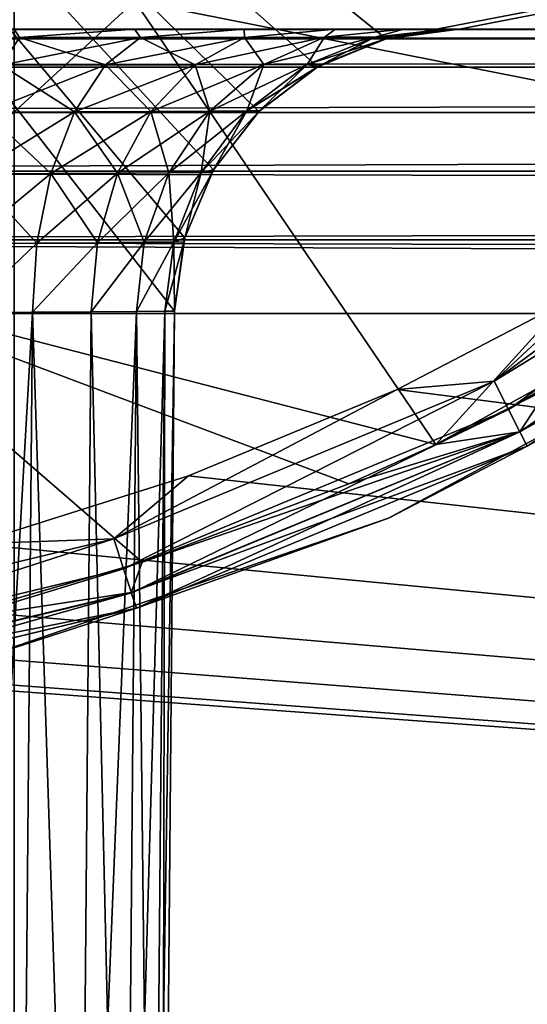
# Model space of a CAD drawing. Header units: metres. Extents: x -206 to 75, y -104 to 104.
# Tile 275 of 656: x -165.75 to -164.858, y 43.766 to 45.498. Entities that reach past the tile are written whole.
import ezdxf

# ---------------------------------------------------------------- set-up
doc = ezdxf.new("R2010")
doc.units = ezdxf.units.M
doc.layers.add('solid_01_1-CONSUMER_THERM_B_125288', color=7, linetype='CONTINUOUS')

msp = doc.modelspace()

# ---------------------------------------------------------------- linework, layer by layer
at = {"layer": 'solid_01_1-CONSUMER_THERM_B_125288'}
for points in [[(-76.404617, 63.580017, 75.400002), (-185.604614, 63.572178, 75.400002), (-92.716316, 42.429672, 75.400002)], [(-185.604614, 63.572178, 75.400002), (-93.500069, 42.491352, 75.400002), (-92.716316, 42.429672, 75.400002)], [(-185.604614, 63.572178, 75.400002), (-168.500076, 42.491318, 75.400002), (-93.500069, 42.491352, 75.400002)], [(-165.762909, 63.471123), (-165.744736, -63.528877), (-166.295959, -63.580036)], [(-161.762909, 63.471695), (-165.744736, -63.528877), (-165.762909, 63.471123)], [(-161.762909, 63.471695), (-161.744736, -63.528305), (-165.744736, -63.528877)], [(-167.103424, 47.073505, 63.5), (-165.500076, 42.481216, 63.5), (-168.500076, 42.481216, 63.5)], [(-167.103424, 47.073505, 63.5), (-156.753433, 47.074249, 63.5), (-165.106583, 45.464462, 63.5)], [(-167.103424, 47.073505, 63.5), (-165.47821, 44.98558, 63.5), (-165.500076, 42.481216, 63.5)], [(-167.103424, 47.073505, 63.5), (-165.106583, 45.464462, 63.5), (-165.226608, 45.415161, 63.5)], [(-167.103424, 47.073505, 63.5), (-165.226608, 45.415161, 63.5), (-165.330109, 45.336449, 63.5)], [(-167.103424, 47.073505, 63.5), (-165.330109, 45.336449, 63.5), (-165.409821, 45.233662, 63.5)], [(-167.103424, 47.073505, 63.5), (-165.409821, 45.233662, 63.5), (-165.460236, 45.114159, 63.5)], [(-167.103424, 47.073505, 63.5), (-165.460236, 45.114159, 63.5), (-165.47821, 44.98558, 63.5)], [(-156.753433, 47.074249, 63.5), (-164.978226, 45.481216, 63.5), (-165.106583, 45.464462, 63.5)], [(-156.753433, 47.074249, 63.5), (-157.021912, 45.48122, 63.5), (-164.978226, 45.481216, 63.5)], [(-164.499237, 45.323174, 17.42506), (-165.082169, 46.114197, 17.982168), (-165.548157, 45.530319, 17.835474)], [(-164.058914, 45.96524, 17.563679), (-165.082169, 46.114197, 17.982168), (-164.499237, 45.323174, 17.42506)], [(-166.094467, 45.028778, 17.6635), (-165.548157, 45.530319, 17.835474), (-166.419495, 46.046432, 18.185575)], [(-166.094467, 45.028778, 17.6635), (-165.018982, 44.750717, 17.260666), (-165.548157, 45.530319, 17.835474)], [(-164.499237, 45.323174, 17.42506), (-165.548157, 45.530319, 17.835474), (-165.018982, 44.750717, 17.260666)], [(-168.500076, 45.481216, 46.5), (-139.069153, 45.481228, 46.97401), (-138.557831, 45.481232, 46.681797)], [(-168.500076, 45.481216, 46.5), (-138.557831, 45.481232, 46.681797), (-138.2155, 45.481232, 46.5)], [(-168.500076, 45.481216, 46.5), (-138.2155, 45.481232, 46.5), (-138.2155, 45.476959, 46.434788)], [(-168.500076, 45.481216, 46.5), (-147.956772, 45.481224, 47.5), (-139.891785, 45.481228, 47.5)], [(-168.500076, 45.481216, 46.5), (-139.891785, 45.481228, 47.5), (-139.069153, 45.481228, 46.97401)], [(-168.500076, 45.481216, 46.5), (-156.021759, 45.48122, 47.5), (-147.956772, 45.481224, 47.5)], [(-168.500076, 45.481216, 46.5), (-156.239792, 45.48122, 47.524055), (-156.021759, 45.48122, 47.5)], [(-168.500076, 45.481216, 46.5), (-157.021912, 45.48122, 48.499939), (-156.997864, 45.48122, 48.282089)], [(-165.548553, 45.481216, 47.597069), (-157.021912, 45.48122, 48.499939), (-168.500076, 45.481216, 46.5)], [(-168.500076, 45.481216, 46.5), (-156.997864, 45.48122, 48.282089), (-156.924942, 45.48122, 48.070541)], [(-168.500076, 45.481216, 46.5), (-156.924942, 45.48122, 48.070541), (-156.805038, 45.48122, 47.878185)], [(-168.500076, 45.481216, 46.5), (-156.805038, 45.48122, 47.878185), (-156.644089, 45.48122, 47.717205)], [(-168.500076, 45.481216, 46.5), (-156.644089, 45.48122, 47.717205), (-156.451614, 45.48122, 47.597073)], [(-168.500076, 45.481216, 46.5), (-156.451614, 45.48122, 47.597073), (-156.239792, 45.48122, 47.524055)], [(-168.500076, 45.464314, 46.371098), (-168.500076, 45.481216, 46.5), (-138.2155, 45.476959, 46.434788)], [(-165.548553, 45.481216, 47.597069), (-168.500076, 45.481216, 46.5), (-165.760361, 45.481216, 47.524052)], [(-168.500076, 45.464314, 46.371098), (-138.2155, 45.476959, 46.434788), (-138.2155, 45.464199, 46.370613)], [(-165.548553, 45.481216, 47.597069), (-165.760361, 45.481216, 47.524052), (-165.750809, 45.466362, 47.650917)], [(-165.760361, 45.481216, 55.475945), (-165.548538, 45.481216, 55.402927), (-165.750793, 45.466366, 55.349087)], [(-165.548553, 45.481216, 56.597069), (-165.548538, 45.481216, 55.402927), (-165.760361, 45.481216, 55.475945)], [(-165.548553, 45.481216, 56.597069), (-165.760361, 45.481216, 55.475945), (-165.760361, 45.481216, 56.524052)], [(-165.548553, 45.481216, 56.597069), (-165.760361, 45.481216, 56.524052), (-165.750809, 45.466362, 56.650917)], [(-165.548553, 45.481216, 47.597069), (-165.750809, 45.466362, 47.650917), (-165.538239, 45.466625, 47.737808)], [(-165.548553, 45.481216, 56.597069), (-165.750809, 45.466362, 56.650917), (-165.538239, 45.466625, 56.737808)], [(-165.548538, 45.481216, 55.402927), (-165.538239, 45.466625, 55.262199), (-165.750793, 45.466366, 55.349087)], [(-165.548553, 45.481216, 47.597069), (-157.021912, 45.48122, 51.499996), (-157.021912, 45.48122, 48.499939)], [(-165.356079, 45.481216, 47.717178), (-157.021912, 45.48122, 51.499996), (-165.548553, 45.481216, 47.597069)], [(-165.356079, 45.481216, 47.717178), (-165.548553, 45.481216, 47.597069), (-165.538239, 45.466625, 47.737808)], [(-165.356079, 45.481216, 56.717178), (-165.548538, 45.481216, 55.402927), (-165.548553, 45.481216, 56.597069)], [(-165.356079, 45.481216, 56.717178), (-165.548553, 45.481216, 56.597069), (-165.538239, 45.466625, 56.737808)], [(-165.548538, 45.481216, 55.402927), (-165.356049, 45.481216, 55.282795), (-165.538239, 45.466625, 55.262199)], [(-165.356079, 45.481216, 56.717178), (-165.356049, 45.481216, 55.282795), (-165.548538, 45.481216, 55.402927)], [(-165.356079, 45.481216, 47.717178), (-165.538239, 45.466625, 47.737808), (-165.355362, 45.466843, 47.877071)], [(-165.356049, 45.481216, 55.282795), (-165.355347, 45.466843, 55.122932), (-165.538239, 45.466625, 55.262199)], [(-165.356079, 45.481216, 56.717178), (-165.538239, 45.466625, 56.737808), (-165.355362, 45.466843, 56.877071)], [(-165.356079, 45.481216, 47.717178), (-157.021912, 45.48122, 54.500053), (-157.021912, 45.48122, 51.499996)], [(-165.195129, 45.481216, 47.878159), (-157.021912, 45.48122, 54.500053), (-165.356079, 45.481216, 47.717178)], [(-165.195129, 45.481216, 47.878159), (-165.356079, 45.481216, 47.717178), (-165.355362, 45.466843, 47.877071)], [(-165.195129, 45.481216, 56.878159), (-165.356049, 45.481216, 55.282795), (-165.356079, 45.481216, 56.717178)], [(-165.195129, 45.481216, 56.878159), (-165.356079, 45.481216, 56.717178), (-165.355362, 45.466843, 56.877071)], [(-165.356049, 45.481216, 55.282795), (-165.195099, 45.481216, 55.121815), (-165.355347, 45.466843, 55.122932)], [(-165.195129, 45.481216, 56.878159), (-165.195099, 45.481216, 55.121815), (-165.356049, 45.481216, 55.282795)], [(-165.195129, 45.481216, 47.878159), (-165.355362, 45.466843, 47.877071), (-165.214767, 45.467003, 48.059177)], [(-165.195129, 45.481216, 56.878159), (-165.355362, 45.466843, 56.877071), (-165.214767, 45.467003, 57.059177)], [(-165.195099, 45.481216, 55.121815), (-165.214767, 45.467007, 54.940826), (-165.355347, 45.466843, 55.122932)], [(-165.075211, 45.481216, 48.070526), (-165.214767, 45.467003, 48.059177), (-165.126236, 45.46711, 48.27169)], [(-165.075211, 45.481216, 48.070526), (-165.195129, 45.481216, 47.878159), (-165.214767, 45.467003, 48.059177)], [(-165.075195, 45.481216, 54.929459), (-165.126236, 45.46711, 54.728317), (-165.214767, 45.467007, 54.940826)], [(-165.195099, 45.481216, 55.121815), (-165.075195, 45.481216, 54.929459), (-165.214767, 45.467007, 54.940826)], [(-165.075211, 45.481216, 57.070526), (-165.214767, 45.467003, 57.059177), (-165.126236, 45.46711, 57.27169)], [(-165.075211, 45.481216, 57.070526), (-165.195129, 45.481216, 56.878159), (-165.214767, 45.467003, 57.059177)], [(-165.195129, 45.481216, 47.878159), (-157.021912, 45.48122, 60.499969), (-157.021912, 45.48122, 57.499939)], [(-165.075211, 45.481216, 48.070526), (-157.021912, 45.48122, 60.499969), (-165.195129, 45.481216, 47.878159)], [(-165.195129, 45.481216, 47.878159), (-157.021912, 45.48122, 57.499939), (-157.021912, 45.48122, 54.500053)], [(-165.075211, 45.481216, 57.070526), (-165.195099, 45.481216, 55.121815), (-165.195129, 45.481216, 56.878159)], [(-165.075211, 45.481216, 57.070526), (-165.075195, 45.481216, 54.929459), (-165.195099, 45.481216, 55.121815)], [(-165.002274, 45.481216, 48.282085), (-165.126236, 45.46711, 48.27169), (-165.096222, 45.467098, 48.5)], [(-165.002274, 45.481216, 48.282085), (-165.075211, 45.481216, 48.070526), (-165.126236, 45.46711, 48.27169)], [(-165.126236, 45.46711, 54.728317), (-164.978241, 45.481216, 54.500061), (-165.096222, 45.467098, 54.5)], [(-165.002289, 45.481216, 54.717911), (-164.978241, 45.481216, 54.500061), (-165.126236, 45.46711, 54.728317)], [(-165.075195, 45.481216, 54.929459), (-165.002289, 45.481216, 54.717911), (-165.126236, 45.46711, 54.728317)], [(-165.002274, 45.481216, 57.282085), (-165.126236, 45.46711, 57.27169), (-165.096222, 45.467098, 57.5)], [(-165.002274, 45.481216, 57.282085), (-165.075211, 45.481216, 57.070526), (-165.126236, 45.46711, 57.27169)], [(-165.106583, 45.464462, 63.5), (-164.978226, 45.481216, 63.5), (-165.096222, 45.467098, 57.5)], [(-165.002274, 45.481216, 48.282085), (-165.096222, 45.467098, 48.5), (-164.978241, 45.481216, 48.499947)], [(-164.978241, 45.481216, 51.500004), (-164.978241, 45.481216, 48.499947), (-165.096222, 45.467098, 48.5)], [(-164.978241, 45.481216, 54.500061), (-164.978241, 45.481216, 51.500004), (-165.096222, 45.467098, 48.5)], [(-165.096222, 45.467098, 54.5), (-164.978241, 45.481216, 54.500061), (-165.096222, 45.467098, 48.5)], [(-165.002274, 45.481216, 57.282085), (-165.096222, 45.467098, 57.5), (-164.978241, 45.481216, 57.499947)], [(-164.978241, 45.481216, 60.499973), (-164.978241, 45.481216, 57.499947), (-165.096222, 45.467098, 57.5)], [(-164.978241, 45.481216, 60.499973), (-165.096222, 45.467098, 57.5), (-164.978226, 45.481216, 63.5)], [(-165.075211, 45.481216, 48.070526), (-157.021912, 45.48122, 63.5), (-157.021912, 45.48122, 60.499969)], [(-165.002274, 45.481216, 48.282085), (-157.021912, 45.48122, 63.5), (-165.075211, 45.481216, 48.070526)], [(-165.002274, 45.481216, 57.282085), (-165.075195, 45.481216, 54.929459), (-165.075211, 45.481216, 57.070526)], [(-165.002274, 45.481216, 57.282085), (-165.002289, 45.481216, 54.717911), (-165.075195, 45.481216, 54.929459)], [(-164.978241, 45.481216, 57.499947), (-164.978241, 45.481216, 54.500061), (-165.002289, 45.481216, 54.717911)], [(-165.002274, 45.481216, 57.282085), (-164.978241, 45.481216, 57.499947), (-165.002289, 45.481216, 54.717911)], [(-165.002274, 45.481216, 48.282085), (-164.978241, 45.481216, 48.499947), (-157.021912, 45.48122, 63.5)], [(-164.978241, 45.481216, 51.500004), (-157.021912, 45.48122, 63.5), (-164.978241, 45.481216, 48.499947)], [(-164.978241, 45.481216, 54.500061), (-157.021912, 45.48122, 63.5), (-164.978241, 45.481216, 51.500004)], [(-164.978241, 45.481216, 57.499947), (-157.021912, 45.48122, 63.5), (-164.978241, 45.481216, 54.500061)], [(-164.978241, 45.481216, 60.499973), (-157.021912, 45.48122, 63.5), (-164.978241, 45.481216, 57.499947)], [(-164.978241, 45.481216, 60.499973), (-164.978226, 45.481216, 63.5), (-157.021912, 45.48122, 63.5)], [(-168.500076, 45.414425, 46.25034), (-168.500076, 45.464314, 46.371098), (-138.2155, 45.464199, 46.370613)], [(-168.500076, 45.414425, 46.25034), (-138.2155, 45.464199, 46.370613), (-138.2155, 45.414215, 46.249954)], [(-165.782562, 45.417824, 47.769455), (-165.59964, 45.418339, 47.844181), (-165.750809, 45.466362, 47.650917)], [(-165.782562, 45.417824, 56.769455), (-165.59964, 45.418339, 56.844181), (-165.750809, 45.466362, 56.650917)], [(-165.782547, 45.417828, 55.230549), (-165.750793, 45.466366, 55.349087), (-165.538239, 45.466625, 55.262199)], [(-165.59964, 45.418343, 55.155823), (-165.782547, 45.417828, 55.230549), (-165.538239, 45.466625, 55.262199)], [(-165.59964, 45.418339, 47.844181), (-165.538239, 45.466625, 47.737808), (-165.750809, 45.466362, 47.650917)], [(-165.59964, 45.418339, 56.844181), (-165.538239, 45.466625, 56.737808), (-165.750809, 45.466362, 56.650917)], [(-165.59964, 45.418343, 55.155823), (-165.538239, 45.466625, 55.262199), (-165.355347, 45.466843, 55.122932)], [(-165.442261, 45.418781, 55.036018), (-165.59964, 45.418343, 55.155823), (-165.355347, 45.466843, 55.122932)], [(-165.59964, 45.418339, 47.844181), (-165.442261, 45.418781, 47.963985), (-165.538239, 45.466625, 47.737808)], [(-165.59964, 45.418339, 56.844181), (-165.442261, 45.418781, 56.963985), (-165.538239, 45.466625, 56.737808)], [(-165.442261, 45.418781, 47.963985), (-165.355362, 45.466843, 47.877071), (-165.538239, 45.466625, 47.737808)], [(-165.442261, 45.418781, 56.963985), (-165.355362, 45.466843, 56.877071), (-165.538239, 45.466625, 56.737808)], [(-165.442261, 45.418781, 55.036018), (-165.355347, 45.466843, 55.122932), (-165.214767, 45.467007, 54.940826)], [(-165.321259, 45.419117, 54.879333), (-165.442261, 45.418781, 55.036018), (-165.214767, 45.467007, 54.940826)], [(-165.442261, 45.418781, 47.963985), (-165.321259, 45.419113, 48.12067), (-165.355362, 45.466843, 47.877071)], [(-165.442261, 45.418781, 56.963985), (-165.321259, 45.419113, 57.12067), (-165.355362, 45.466843, 56.877071)], [(-165.321259, 45.419113, 48.12067), (-165.214767, 45.467003, 48.059177), (-165.355362, 45.466843, 47.877071)], [(-165.321259, 45.419113, 57.12067), (-165.214767, 45.467003, 57.059177), (-165.355362, 45.466843, 56.877071)], [(-165.321259, 45.419117, 54.879333), (-165.214767, 45.467007, 54.940826), (-165.126236, 45.46711, 54.728317)], [(-165.245071, 45.419327, 54.696472), (-165.321259, 45.419117, 54.879333), (-165.126236, 45.46711, 54.728317)], [(-165.321259, 45.419113, 48.12067), (-165.245071, 45.419327, 48.303535), (-165.214767, 45.467003, 48.059177)], [(-165.321259, 45.419113, 57.12067), (-165.245071, 45.419327, 57.303535), (-165.214767, 45.467003, 57.059177)], [(-165.245071, 45.419327, 48.303535), (-165.126236, 45.46711, 48.27169), (-165.214767, 45.467003, 48.059177)], [(-165.245071, 45.419327, 48.303535), (-165.219131, 45.419357, 48.5), (-165.126236, 45.46711, 48.27169)], [(-165.245071, 45.419327, 54.696472), (-165.126236, 45.46711, 54.728317), (-165.096222, 45.467098, 54.5)], [(-165.245071, 45.419327, 57.303535), (-165.126236, 45.46711, 57.27169), (-165.214767, 45.467003, 57.059177)], [(-165.245071, 45.419327, 57.303535), (-165.219131, 45.419357, 57.5), (-165.126236, 45.46711, 57.27169)], [(-165.245071, 45.419327, 54.696472), (-165.096222, 45.467098, 54.5), (-165.106934, 45.464367, 54.5)], [(-165.245071, 45.419327, 54.696472), (-165.106934, 45.464367, 54.5), (-165.219131, 45.419357, 54.5)], [(-165.226608, 45.415161, 63.5), (-165.106583, 45.464462, 63.5), (-165.219131, 45.419357, 57.5)], [(-165.219131, 45.419357, 48.5), (-165.106888, 45.464382, 48.5), (-165.126236, 45.46711, 48.27169)], [(-165.219131, 45.419357, 57.5), (-165.106888, 45.464382, 57.5), (-165.126236, 45.46711, 57.27169)], [(-165.106583, 45.464462, 63.5), (-165.106888, 45.464382, 57.5), (-165.219131, 45.419357, 57.5)], [(-165.106934, 45.464367, 54.5), (-165.106888, 45.464382, 48.5), (-165.219131, 45.419357, 48.5)], [(-165.219131, 45.419357, 54.5), (-165.106934, 45.464367, 54.5), (-165.219131, 45.419357, 48.5)], [(-165.106888, 45.464382, 48.5), (-165.096222, 45.467098, 48.5), (-165.126236, 45.46711, 48.27169)], [(-165.106888, 45.464382, 57.5), (-165.096222, 45.467098, 57.5), (-165.126236, 45.46711, 57.27169)], [(-165.106934, 45.464367, 54.5), (-165.096222, 45.467098, 54.5), (-165.106888, 45.464382, 48.5)], [(-165.096222, 45.467098, 54.5), (-165.096222, 45.467098, 48.5), (-165.106888, 45.464382, 48.5)], [(-165.106583, 45.464462, 63.5), (-165.096222, 45.467098, 57.5), (-165.106888, 45.464382, 57.5)], [(-165.654373, 45.336113, 55.061016), (-165.59964, 45.418343, 55.155823), (-165.442261, 45.418781, 55.036018)], [(-165.51976, 45.33675, 54.958504), (-165.654373, 45.336113, 55.061016), (-165.442261, 45.418781, 55.036018)], [(-165.51976, 45.33675, 48.041496), (-165.442261, 45.418781, 47.963985), (-165.59964, 45.418339, 47.844181)], [(-165.51976, 45.33675, 57.041496), (-165.442261, 45.418781, 56.963985), (-165.59964, 45.418339, 56.844181)], [(-165.51976, 45.33675, 54.958504), (-165.442261, 45.418781, 55.036018), (-165.321259, 45.419117, 54.879333)], [(-165.41629, 45.337234, 54.824467), (-165.51976, 45.33675, 54.958504), (-165.321259, 45.419117, 54.879333)], [(-165.51976, 45.33675, 48.041496), (-165.41629, 45.337234, 48.175537), (-165.442261, 45.418781, 47.963985)], [(-165.51976, 45.33675, 57.041496), (-165.41629, 45.337234, 57.175537), (-165.442261, 45.418781, 56.963985)], [(-165.41629, 45.337234, 48.175537), (-165.321259, 45.419113, 48.12067), (-165.442261, 45.418781, 47.963985)], [(-165.41629, 45.337234, 57.175537), (-165.321259, 45.419113, 57.12067), (-165.442261, 45.418781, 56.963985)], [(-165.41629, 45.337234, 54.824467), (-165.321259, 45.419117, 54.879333), (-165.245071, 45.419327, 54.696472)], [(-165.35112, 45.337543, 54.668049), (-165.41629, 45.337234, 54.824467), (-165.245071, 45.419327, 54.696472)], [(-165.41629, 45.337234, 48.175537), (-165.35112, 45.33754, 48.331955), (-165.321259, 45.419113, 48.12067)], [(-165.41629, 45.337234, 57.175537), (-165.35112, 45.33754, 57.331955), (-165.321259, 45.419113, 57.12067)], [(-165.35112, 45.337543, 54.668049), (-165.219131, 45.419357, 54.5), (-165.226974, 45.414959, 54.5)], [(-165.35112, 45.337543, 54.668049), (-165.245071, 45.419327, 54.696472), (-165.219131, 45.419357, 54.5)], [(-165.35112, 45.33754, 48.331955), (-165.245071, 45.419327, 48.303535), (-165.321259, 45.419113, 48.12067)], [(-165.35112, 45.33754, 48.331955), (-165.328903, 45.337635, 48.5), (-165.245071, 45.419327, 48.303535)], [(-165.35112, 45.33754, 57.331955), (-165.245071, 45.419327, 57.303535), (-165.321259, 45.419113, 57.12067)], [(-165.35112, 45.33754, 57.331955), (-165.328903, 45.337635, 57.5), (-165.245071, 45.419327, 57.303535)], [(-165.328903, 45.337635, 48.5), (-165.22699, 45.414951, 48.5), (-165.245071, 45.419327, 48.303535)], [(-165.328903, 45.337635, 57.5), (-165.22699, 45.414951, 57.5), (-165.245071, 45.419327, 57.303535)], [(-165.22699, 45.414951, 48.5), (-165.219131, 45.419357, 48.5), (-165.245071, 45.419327, 48.303535)], [(-165.22699, 45.414951, 57.5), (-165.219131, 45.419357, 57.5), (-165.245071, 45.419327, 57.303535)], [(-165.226974, 45.414959, 54.5), (-165.219131, 45.419357, 48.5), (-165.22699, 45.414951, 48.5)], [(-165.226608, 45.415161, 63.5), (-165.219131, 45.419357, 57.5), (-165.22699, 45.414951, 57.5)], [(-165.226974, 45.414959, 54.5), (-165.219131, 45.419357, 54.5), (-165.219131, 45.419357, 48.5)], [(-168.500076, 45.334953, 46.146633), (-168.500076, 45.414425, 46.25034), (-138.2155, 45.414215, 46.249954)], [(-168.500076, 45.334953, 46.146633), (-138.2155, 45.414215, 46.249954), (-138.2155, 45.334759, 46.14642)], [(-165.810837, 45.335365, 47.875023), (-165.654373, 45.336109, 47.938988), (-165.782562, 45.417824, 47.769455)], [(-165.810837, 45.335365, 56.875023), (-165.654373, 45.336109, 56.938988), (-165.782562, 45.417824, 56.769455)], [(-165.810822, 45.335369, 55.124981), (-165.782547, 45.417828, 55.230549), (-165.59964, 45.418343, 55.155823)], [(-165.654373, 45.336113, 55.061016), (-165.810822, 45.335369, 55.124981), (-165.59964, 45.418343, 55.155823)], [(-165.654373, 45.336109, 47.938988), (-165.59964, 45.418339, 47.844181), (-165.782562, 45.417824, 47.769455)], [(-165.654373, 45.336109, 56.938988), (-165.59964, 45.418339, 56.844181), (-165.782562, 45.417824, 56.769455)], [(-165.654373, 45.336109, 47.938988), (-165.51976, 45.33675, 48.041496), (-165.59964, 45.418339, 47.844181)], [(-165.654373, 45.336109, 56.938988), (-165.51976, 45.33675, 57.041496), (-165.59964, 45.418339, 56.844181)], [(-165.35112, 45.337543, 54.668049), (-165.226974, 45.414959, 54.5), (-165.328903, 45.337635, 54.5)], [(-165.330109, 45.336449, 63.5), (-165.226608, 45.415161, 63.5), (-165.328903, 45.337635, 57.5)], [(-165.226608, 45.415161, 63.5), (-165.22699, 45.414951, 57.5), (-165.328903, 45.337635, 57.5)], [(-165.328903, 45.337635, 54.5), (-165.226974, 45.414959, 54.5), (-165.22699, 45.414951, 48.5)], [(-165.328903, 45.337635, 54.5), (-165.22699, 45.414951, 48.5), (-165.328903, 45.337635, 48.5)], [(-168.500076, 45.231331, 46.067051), (-168.500076, 45.334953, 46.146633), (-138.2155, 45.334759, 46.14642)], [(-168.500076, 45.231331, 46.067051), (-138.2155, 45.334759, 46.14642), (-138.2155, 45.231232, 46.06699)], [(-165.83226, 45.226364, 55.044979), (-165.810822, 45.335369, 55.124981), (-165.654373, 45.336113, 55.061016)], [(-165.695892, 45.227283, 54.989086), (-165.83226, 45.226364, 55.044979), (-165.654373, 45.336113, 55.061016)], [(-165.83226, 45.22636, 47.955021), (-165.695892, 45.22728, 48.010914), (-165.810837, 45.335365, 47.875023)], [(-165.83226, 45.22636, 56.955021), (-165.695892, 45.22728, 57.010914), (-165.810837, 45.335365, 56.875023)], [(-165.695892, 45.22728, 48.010914), (-165.654373, 45.336109, 47.938988), (-165.810837, 45.335365, 47.875023)], [(-165.695892, 45.22728, 57.010914), (-165.654373, 45.336109, 56.938988), (-165.810837, 45.335365, 56.875023)], [(-165.695892, 45.227283, 54.989086), (-165.654373, 45.336113, 55.061016), (-165.51976, 45.33675, 54.958504)], [(-165.578629, 45.228069, 54.899635), (-165.695892, 45.227283, 54.989086), (-165.51976, 45.33675, 54.958504)], [(-165.695892, 45.22728, 48.010914), (-165.578629, 45.228069, 48.100365), (-165.654373, 45.336109, 47.938988)], [(-165.695892, 45.22728, 57.010914), (-165.578629, 45.228069, 57.100365), (-165.654373, 45.336109, 56.938988)], [(-165.578629, 45.228069, 48.100365), (-165.51976, 45.33675, 48.041496), (-165.654373, 45.336109, 47.938988)], [(-165.578629, 45.228069, 57.100365), (-165.51976, 45.33675, 57.041496), (-165.654373, 45.336109, 56.938988)], [(-165.578629, 45.228069, 54.899635), (-165.51976, 45.33675, 54.958504), (-165.41629, 45.337234, 54.824467)], [(-165.48851, 45.228672, 54.782764), (-165.578629, 45.228069, 54.899635), (-165.41629, 45.337234, 54.824467)], [(-165.578629, 45.228069, 48.100365), (-165.48851, 45.228668, 48.217239), (-165.51976, 45.33675, 48.041496)], [(-165.578629, 45.228069, 57.100365), (-165.48851, 45.228668, 57.217239), (-165.51976, 45.33675, 57.041496)], [(-165.48851, 45.228668, 48.217239), (-165.41629, 45.337234, 48.175537), (-165.51976, 45.33675, 48.041496)], [(-165.48851, 45.228668, 57.217239), (-165.41629, 45.337234, 57.175537), (-165.51976, 45.33675, 57.041496)], [(-165.48851, 45.228672, 54.782764), (-165.41629, 45.337234, 54.824467), (-165.35112, 45.337543, 54.668049)], [(-165.431778, 45.22905, 54.646435), (-165.48851, 45.228672, 54.782764), (-165.35112, 45.337543, 54.668049)], [(-165.48851, 45.228668, 48.217239), (-165.431778, 45.22905, 48.353569), (-165.41629, 45.337234, 48.175537)], [(-165.48851, 45.228668, 57.217239), (-165.431778, 45.22905, 57.353569), (-165.41629, 45.337234, 57.175537)], [(-165.431778, 45.22905, 54.646435), (-165.35112, 45.337543, 54.668049), (-165.328903, 45.337635, 54.5)], [(-165.431778, 45.22905, 54.646435), (-165.328903, 45.337635, 54.5), (-165.40979, 45.233738, 54.5)], [(-165.431778, 45.22905, 48.353569), (-165.35112, 45.33754, 48.331955), (-165.41629, 45.337234, 48.175537)], [(-165.431778, 45.22905, 48.353569), (-165.412399, 45.229206, 48.5), (-165.35112, 45.33754, 48.331955)], [(-165.431778, 45.22905, 57.353569), (-165.35112, 45.33754, 57.331955), (-165.41629, 45.337234, 57.175537)], [(-165.431778, 45.22905, 57.353569), (-165.412399, 45.229206, 57.5), (-165.35112, 45.33754, 57.331955)], [(-165.412399, 45.229206, 48.5), (-165.40976, 45.233768, 48.5), (-165.35112, 45.33754, 48.331955)], [(-165.412399, 45.229206, 57.5), (-165.40976, 45.233768, 57.5), (-165.35112, 45.33754, 57.331955)], [(-165.409821, 45.233662, 63.5), (-165.330109, 45.336449, 63.5), (-165.40976, 45.233768, 57.5)], [(-165.40979, 45.233738, 54.5), (-165.328903, 45.337635, 54.5), (-165.40976, 45.233768, 48.5)], [(-165.40976, 45.233768, 48.5), (-165.328903, 45.337635, 48.5), (-165.35112, 45.33754, 48.331955)], [(-165.328903, 45.337635, 54.5), (-165.328903, 45.337635, 48.5), (-165.40976, 45.233768, 48.5)], [(-165.40976, 45.233768, 57.5), (-165.328903, 45.337635, 57.5), (-165.35112, 45.33754, 57.331955)], [(-165.330109, 45.336449, 63.5), (-165.328903, 45.337635, 57.5), (-165.40976, 45.233768, 57.5)], [(-164.499237, 45.323174, 17.42506), (-165.018982, 44.750717, 17.260666), (-164.486496, 45.045959, 17.260666)], [(-168.500076, 45.231331, 46.067051), (-138.2155, 45.231232, 46.06699), (-138.2155, 45.17255, 46.038052)], [(-168.500076, 45.110626, 46.017036), (-168.500076, 45.231331, 46.067051), (-138.2155, 45.17255, 46.038052)], [(-165.613571, 45.105736, 54.864681), (-165.578629, 45.228069, 54.899635), (-165.48851, 45.228672, 54.782764)], [(-165.531464, 45.106403, 54.757961), (-165.613571, 45.105736, 54.864681), (-165.48851, 45.228672, 54.782764)], [(-165.531464, 45.106403, 48.242039), (-165.48851, 45.228668, 48.217239), (-165.578629, 45.228069, 48.100365)], [(-165.531464, 45.106403, 57.242039), (-165.48851, 45.228668, 57.217239), (-165.578629, 45.228069, 57.100365)], [(-165.531464, 45.106403, 54.757961), (-165.48851, 45.228672, 54.782764), (-165.431778, 45.22905, 54.646435)], [(-165.479782, 45.106827, 54.633568), (-165.531464, 45.106403, 54.757961), (-165.431778, 45.22905, 54.646435)], [(-165.531464, 45.106403, 48.242039), (-165.479782, 45.106827, 48.366436), (-165.48851, 45.228668, 48.217239)], [(-165.531464, 45.106403, 57.242039), (-165.479782, 45.106827, 57.366436), (-165.48851, 45.228668, 57.217239)], [(-165.479782, 45.106827, 48.366436), (-165.431778, 45.22905, 48.353569), (-165.48851, 45.228668, 48.217239)], [(-165.479782, 45.106827, 57.366436), (-165.431778, 45.22905, 57.353569), (-165.48851, 45.228668, 57.217239)], [(-165.479782, 45.106827, 54.633568), (-165.412399, 45.229206, 54.5), (-165.460236, 45.114136, 54.5)], [(-165.479782, 45.106827, 54.633568), (-165.431778, 45.22905, 54.646435), (-165.412399, 45.229206, 54.5)], [(-165.479782, 45.106827, 48.366436), (-165.462128, 45.107082, 48.5), (-165.431778, 45.22905, 48.353569)], [(-165.479782, 45.106827, 57.366436), (-165.462128, 45.107082, 57.5), (-165.431778, 45.22905, 57.353569)], [(-165.462128, 45.107082, 48.5), (-165.460251, 45.114094, 48.5), (-165.431778, 45.22905, 48.353569)], [(-165.462128, 45.107082, 57.5), (-165.460251, 45.114094, 57.5), (-165.431778, 45.22905, 57.353569)], [(-165.460251, 45.114094, 48.5), (-165.412399, 45.229206, 48.5), (-165.431778, 45.22905, 48.353569)], [(-165.460236, 45.114136, 54.5), (-165.412399, 45.229206, 48.5), (-165.460251, 45.114094, 48.5)], [(-165.460251, 45.114094, 57.5), (-165.412399, 45.229206, 57.5), (-165.431778, 45.22905, 57.353569)], [(-165.460236, 45.114159, 63.5), (-165.412399, 45.229206, 57.5), (-165.460251, 45.114094, 57.5)], [(-165.460236, 45.114159, 63.5), (-165.409821, 45.233662, 63.5), (-165.412399, 45.229206, 57.5)], [(-165.460236, 45.114136, 54.5), (-165.412399, 45.229206, 54.5), (-165.412399, 45.229206, 48.5)], [(-165.431778, 45.22905, 54.646435), (-165.40979, 45.233738, 54.5), (-165.412399, 45.229206, 54.5)], [(-165.40979, 45.233738, 54.5), (-165.40976, 45.233768, 48.5), (-165.412399, 45.229206, 48.5)], [(-165.409821, 45.233662, 63.5), (-165.40976, 45.233768, 57.5), (-165.412399, 45.229206, 57.5)], [(-165.412399, 45.229206, 54.5), (-165.40979, 45.233738, 54.5), (-165.412399, 45.229206, 48.5)], [(-164.916611, 44.862255, 13.50973), (-164.735031, 45.030998, 13.5), (-164.400284, 45.244358, 13.5)], [(-164.299652, 45.240448, 13.50973), (-164.916611, 44.862255, 13.50973), (-164.400284, 45.244358, 13.5)], [(-164.891266, 44.812511, 13.538123), (-164.916611, 44.862255, 13.50973), (-164.299652, 45.240448, 13.50973)], [(-164.891266, 44.812511, 13.538123), (-164.299652, 45.240448, 13.50973), (-164.26683, 45.195286, 13.538123)], [(-165.844925, 45.103836, 54.997696), (-165.83226, 45.226364, 55.044979), (-165.695892, 45.227283, 54.989086)], [(-165.720505, 45.104858, 54.946468), (-165.844925, 45.103836, 54.997696), (-165.695892, 45.227283, 54.989086)], [(-165.844925, 45.103836, 48.002304), (-165.720505, 45.104858, 48.053535), (-165.83226, 45.22636, 47.955021)], [(-165.844925, 45.103836, 57.002304), (-165.720505, 45.104858, 57.053535), (-165.83226, 45.22636, 56.955021)], [(-165.720505, 45.104858, 48.053535), (-165.695892, 45.22728, 48.010914), (-165.83226, 45.22636, 47.955021)], [(-165.720505, 45.104858, 57.053535), (-165.695892, 45.22728, 57.010914), (-165.83226, 45.22636, 56.955021)], [(-165.720505, 45.104858, 54.946468), (-165.695892, 45.227283, 54.989086), (-165.578629, 45.228069, 54.899635)], [(-165.613571, 45.105736, 54.864681), (-165.720505, 45.104858, 54.946468), (-165.578629, 45.228069, 54.899635)], [(-165.720505, 45.104858, 48.053535), (-165.613571, 45.105732, 48.135319), (-165.695892, 45.22728, 48.010914)], [(-165.720505, 45.104858, 57.053535), (-165.613571, 45.105732, 57.135319), (-165.695892, 45.22728, 57.010914)], [(-165.613571, 45.105732, 48.135319), (-165.578629, 45.228069, 48.100365), (-165.695892, 45.22728, 48.010914)], [(-165.613571, 45.105732, 57.135319), (-165.578629, 45.228069, 57.100365), (-165.695892, 45.22728, 57.010914)], [(-165.613571, 45.105732, 48.135319), (-165.531464, 45.106403, 48.242039), (-165.578629, 45.228069, 48.100365)], [(-165.613571, 45.105732, 57.135319), (-165.531464, 45.106403, 57.242039), (-165.578629, 45.228069, 57.100365)], [(-164.891266, 44.812511, 13.538123), (-164.26683, 45.195286, 13.538123), (-164.87114, 44.773033, 13.582392)], [(-164.26683, 45.195286, 13.538123), (-164.240784, 45.159439, 13.582392), (-164.87114, 44.773033, 13.582392)], [(-168.500076, 45.110626, 46.017036), (-138.2155, 45.17255, 46.038052), (-138.2155, 45.110569, 46.017017)], [(-164.871323, 44.773384, 17.216368), (-164.224121, 45.136505, 17.160311), (-164.241013, 45.15976, 17.216368)], [(-164.871323, 44.773384, 17.216368), (-164.241013, 45.15976, 17.216368), (-164.821747, 44.849571, 17.260666)], [(-164.87114, 44.773033, 13.582392), (-164.240784, 45.159439, 13.582392), (-164.858215, 44.747692, 13.638197)], [(-164.871323, 44.773384, 17.216368), (-164.858261, 44.747776, 17.160311), (-164.224121, 45.136505, 17.160311)], [(-164.224121, 45.136505, 17.160311), (-164.858261, 44.747776, 17.160311), (-164.412262, 44.994778, 17.098219)], [(-168.500076, 45.110626, 46.017036), (-138.2155, 44.981232, 46), (-168.500076, 44.981216, 46)], [(-168.500076, 45.110626, 46.017036), (-138.2155, 45.046398, 46.004265), (-138.2155, 44.981232, 46)], [(-168.500076, 45.110626, 46.017036), (-138.2155, 45.110569, 46.017017), (-138.2155, 45.046398, 46.004265)], [(-165.495255, 44.985432, 54.629398), (-165.462128, 45.107086, 54.5), (-165.47821, 44.98558, 54.5)], [(-165.495255, 44.985432, 54.629398), (-165.479782, 45.106827, 54.633568), (-165.462128, 45.107086, 54.5)], [(-165.479782, 45.106827, 54.633568), (-165.460236, 45.114136, 54.5), (-165.462128, 45.107086, 54.5)], [(-165.47821, 44.98558, 48.5), (-165.462128, 45.107082, 48.5), (-165.479782, 45.106827, 48.366436)], [(-165.47821, 44.98558, 57.5), (-165.462128, 45.107082, 57.5), (-165.479782, 45.106827, 57.366436)], [(-165.460236, 45.114159, 63.5), (-165.462128, 45.107082, 57.5), (-165.47821, 44.98558, 57.5)], [(-165.47821, 44.98558, 63.5), (-165.460236, 45.114159, 63.5), (-165.47821, 44.98558, 57.5)], [(-165.462128, 45.107086, 54.5), (-165.462128, 45.107082, 48.5), (-165.47821, 44.98558, 48.5)], [(-165.47821, 44.98558, 54.5), (-165.462128, 45.107086, 54.5), (-165.47821, 44.98558, 48.5)], [(-165.460236, 45.114159, 63.5), (-165.460251, 45.114094, 57.5), (-165.462128, 45.107082, 57.5)], [(-165.460236, 45.114136, 54.5), (-165.460251, 45.114094, 48.5), (-165.462128, 45.107082, 48.5)], [(-165.462128, 45.107086, 54.5), (-165.460236, 45.114136, 54.5), (-165.462128, 45.107082, 48.5)], [(-165.848846, 44.982346, 48.01704), (-165.720505, 45.104858, 48.053535), (-165.844925, 45.103836, 48.002304)], [(-165.848846, 44.982346, 48.01704), (-165.728226, 44.983398, 48.066998), (-165.720505, 45.104858, 48.053535)], [(-165.848846, 44.982346, 54.98296), (-165.844925, 45.103836, 54.997696), (-165.720505, 45.104858, 54.946468)], [(-165.728226, 44.983398, 54.933002), (-165.848846, 44.982346, 54.98296), (-165.720505, 45.104858, 54.946468)], [(-165.848846, 44.982346, 57.01704), (-165.720505, 45.104858, 57.053535), (-165.844925, 45.103836, 57.002304)], [(-165.848846, 44.982346, 57.01704), (-165.728226, 44.983398, 57.066998), (-165.720505, 45.104858, 57.053535)], [(-165.728226, 44.983398, 54.933002), (-165.720505, 45.104858, 54.946468), (-165.613571, 45.105736, 54.864681)], [(-165.624664, 44.984303, 54.853539), (-165.728226, 44.983398, 54.933002), (-165.613571, 45.105736, 54.864681)], [(-165.728226, 44.983398, 48.066998), (-165.613571, 45.105732, 48.135319), (-165.720505, 45.104858, 48.053535)], [(-165.728226, 44.983398, 48.066998), (-165.624664, 44.984303, 48.146461), (-165.613571, 45.105732, 48.135319)], [(-165.728226, 44.983398, 57.066998), (-165.613571, 45.105732, 57.135319), (-165.720505, 45.104858, 57.053535)], [(-165.728226, 44.983398, 57.066998), (-165.624664, 44.984303, 57.146461), (-165.613571, 45.105732, 57.135319)], [(-165.624664, 44.984303, 48.146461), (-165.531464, 45.106403, 48.242039), (-165.613571, 45.105732, 48.135319)], [(-165.624664, 44.984303, 48.146461), (-165.545197, 44.984993, 48.250015), (-165.531464, 45.106403, 48.242039)], [(-165.624664, 44.984303, 54.853539), (-165.613571, 45.105736, 54.864681), (-165.531464, 45.106403, 54.757961)], [(-165.545197, 44.984993, 54.749985), (-165.624664, 44.984303, 54.853539), (-165.531464, 45.106403, 54.757961)], [(-165.624664, 44.984303, 57.146461), (-165.531464, 45.106403, 57.242039), (-165.613571, 45.105732, 57.135319)], [(-165.624664, 44.984303, 57.146461), (-165.545197, 44.984993, 57.250015), (-165.531464, 45.106403, 57.242039)], [(-165.545197, 44.984993, 48.250015), (-165.479782, 45.106827, 48.366436), (-165.531464, 45.106403, 48.242039)], [(-165.545197, 44.984993, 48.250015), (-165.495255, 44.985432, 48.370602), (-165.479782, 45.106827, 48.366436)], [(-165.545197, 44.984993, 54.749985), (-165.531464, 45.106403, 54.757961), (-165.479782, 45.106827, 54.633568)], [(-165.495255, 44.985432, 54.629398), (-165.545197, 44.984993, 54.749985), (-165.479782, 45.106827, 54.633568)], [(-165.545197, 44.984993, 57.250015), (-165.479782, 45.106827, 57.366436), (-165.531464, 45.106403, 57.242039)], [(-165.545197, 44.984993, 57.250015), (-165.495255, 44.985432, 57.370602), (-165.479782, 45.106827, 57.366436)], [(-165.495255, 44.985432, 48.370602), (-165.47821, 44.98558, 48.5), (-165.479782, 45.106827, 48.366436)], [(-165.495255, 44.985432, 57.370602), (-165.47821, 44.98558, 57.5), (-165.479782, 45.106827, 57.366436)], [(-164.486496, 45.045959, 17.260666), (-165.018982, 44.750717, 17.260666), (-164.821747, 44.849571, 17.260666)], [(-166.094467, 45.028778, 17.6635), (-165.908737, 44.436283, 17.260666), (-165.535339, 44.543674, 17.260666)], [(-166.094467, 45.028778, 17.6635), (-165.535339, 44.543674, 17.260666), (-165.17218, 44.681755, 17.260666)], [(-166.094467, 45.028778, 17.6635), (-165.17218, 44.681755, 17.260666), (-165.018982, 44.750717, 17.260666)], [(-164.735031, 45.030998, 13.5), (-165.087097, 44.847633, 13.5), (-154.418243, 43.481224, 13.5)], [(-164.916611, 44.862255, 13.50973), (-165.087097, 44.847633, 13.5), (-164.735031, 45.030998, 13.5)], [(-164.412262, 44.994778, 13.7), (-164.412262, 44.994778, 17.098219), (-165.102142, 44.621296, 17.098219)], [(-164.858261, 44.747776, 17.160311), (-165.102142, 44.621296, 17.098219), (-164.412262, 44.994778, 17.098219)], [(-165.102142, 44.621296, 13.7), (-164.412262, 44.994778, 13.7), (-165.102142, 44.621296, 17.098219)], [(-164.858215, 44.747692, 13.638197), (-164.412262, 44.994778, 13.7), (-165.102142, 44.621296, 13.7)], [(-93.500069, 44.981251, 46), (-168.500076, 42.981216, 46), (-131.000076, 44.53931, 46)], [(-93.500069, 42.981251, 46), (-168.500076, 42.981216, 46), (-93.500069, 44.981251, 46)], [(-168.500076, 42.981216, 46), (-138.2155, 44.981232, 46), (-137.60817, 44.966728, 46)], [(-168.500076, 42.981216, 46), (-168.500076, 44.981216, 46), (-138.2155, 44.981232, 46)], [(-165.728226, 44.983398, 54.933002), (-165.750107, 42.481216, 54.933022), (-165.870544, 42.481216, 54.982922)], [(-165.728226, 44.983398, 54.933002), (-165.870544, 42.481216, 54.982922), (-165.848846, 44.982346, 54.98296)], [(-165.848846, 44.982346, 48.01704), (-165.870544, 42.481216, 48.017078), (-165.750107, 42.481216, 48.066978)], [(-165.848846, 44.982346, 57.01704), (-165.870544, 42.481216, 57.017078), (-165.750107, 42.481216, 57.066978)], [(-165.848846, 44.982346, 48.01704), (-165.750107, 42.481216, 48.066978), (-165.728226, 44.983398, 48.066998)], [(-165.848846, 44.982346, 57.01704), (-165.750107, 42.481216, 57.066978), (-165.728226, 44.983398, 57.066998)], [(-165.728226, 44.983398, 48.066998), (-165.750107, 42.481216, 48.066978), (-165.646515, 42.481216, 48.146446)], [(-165.728226, 44.983398, 54.933002), (-165.646515, 42.481216, 54.853554), (-165.750107, 42.481216, 54.933022)], [(-165.728226, 44.983398, 57.066998), (-165.750107, 42.481216, 57.066978), (-165.646515, 42.481216, 57.146446)], [(-165.728226, 44.983398, 48.066998), (-165.646515, 42.481216, 48.146446), (-165.624664, 44.984303, 48.146461)], [(-165.624664, 44.984303, 54.853539), (-165.646515, 42.481216, 54.853554), (-165.728226, 44.983398, 54.933002)], [(-165.728226, 44.983398, 57.066998), (-165.646515, 42.481216, 57.146446), (-165.624664, 44.984303, 57.146461)], [(-165.545197, 44.984993, 54.749985), (-165.567047, 42.481216, 54.749966), (-165.646515, 42.481216, 54.853554)], [(-165.545197, 44.984993, 54.749985), (-165.646515, 42.481216, 54.853554), (-165.624664, 44.984303, 54.853539)], [(-165.624664, 44.984303, 48.146461), (-165.646515, 42.481216, 48.146446), (-165.567047, 42.481216, 48.250034)], [(-165.624664, 44.984303, 57.146461), (-165.646515, 42.481216, 57.146446), (-165.567047, 42.481216, 57.250034)], [(-165.624664, 44.984303, 48.146461), (-165.567047, 42.481216, 48.250034), (-165.545197, 44.984993, 48.250015)], [(-165.624664, 44.984303, 57.146461), (-165.567047, 42.481216, 57.250034), (-165.545197, 44.984993, 57.250015)], [(-165.495255, 44.985432, 54.629398), (-165.517151, 42.481216, 54.629539), (-165.567047, 42.481216, 54.749966)], [(-165.495255, 44.985432, 54.629398), (-165.567047, 42.481216, 54.749966), (-165.545197, 44.984993, 54.749985)], [(-165.545197, 44.984993, 48.250015), (-165.567047, 42.481216, 48.250034), (-165.517151, 42.481216, 48.370461)], [(-165.545197, 44.984993, 57.250015), (-165.567047, 42.481216, 57.250034), (-165.517151, 42.481216, 57.370461)], [(-165.545197, 44.984993, 48.250015), (-165.517151, 42.481216, 48.370461), (-165.495255, 44.985432, 48.370602)], [(-165.545197, 44.984993, 57.250015), (-165.517151, 42.481216, 57.370461), (-165.495255, 44.985432, 57.370602)], [(-165.47821, 44.98558, 54.5), (-165.500076, 42.481216, 54.5), (-165.517151, 42.481216, 54.629539)], [(-165.495255, 44.985432, 54.629398), (-165.47821, 44.98558, 54.5), (-165.517151, 42.481216, 54.629539)], [(-165.495255, 44.985432, 48.370602), (-165.517151, 42.481216, 48.370461), (-165.500076, 42.481216, 48.5)], [(-165.495255, 44.985432, 57.370602), (-165.517151, 42.481216, 57.370461), (-165.500076, 42.481216, 57.5)], [(-165.47821, 44.98558, 48.5), (-165.500076, 42.481216, 48.5), (-165.500076, 42.481216, 54.5)], [(-165.495255, 44.985432, 48.370602), (-165.500076, 42.481216, 48.5), (-165.47821, 44.98558, 48.5)], [(-165.47821, 44.98558, 54.5), (-165.47821, 44.98558, 48.5), (-165.500076, 42.481216, 54.5)], [(-165.47821, 44.98558, 57.5), (-165.500076, 42.481216, 57.5), (-165.500076, 42.481216, 63.5)], [(-165.47821, 44.98558, 63.5), (-165.47821, 44.98558, 57.5), (-165.500076, 42.481216, 63.5)], [(-165.495255, 44.985432, 57.370602), (-165.500076, 42.481216, 57.5), (-165.47821, 44.98558, 57.5)], [(-168.500076, 42.981216, 46), (-137.60817, 44.966728, 46), (-136.93721, 44.921528, 46)], [(-168.500076, 42.981216, 46), (-136.93721, 44.921528, 46), (-133.96701, 44.669113, 46)], [(-164.916611, 44.862255, 13.50973), (-165.585144, 44.585232, 13.50973), (-165.087097, 44.847633, 13.5)], [(-165.567871, 44.532135, 13.538123), (-165.585144, 44.585232, 13.50973), (-164.916611, 44.862255, 13.50973)], [(-165.585144, 44.585232, 13.50973), (-165.453796, 44.695652, 13.5), (-165.087097, 44.847633, 13.5)], [(-165.567871, 44.532135, 13.538123), (-164.916611, 44.862255, 13.50973), (-164.891266, 44.812511, 13.538123)], [(-165.087097, 44.847633, 13.5), (-165.453796, 44.695652, 13.5), (-154.418243, 43.481224, 13.5)], [(-164.871323, 44.773384, 17.216368), (-164.821747, 44.849571, 17.260666), (-165.018982, 44.750717, 17.260666)], [(-165.567871, 44.532135, 13.538123), (-164.891266, 44.812511, 13.538123), (-165.554184, 44.489994, 13.582392)], [(-164.891266, 44.812511, 13.538123), (-164.87114, 44.773033, 13.582392), (-165.554184, 44.489994, 13.582392)], [(-165.554306, 44.490372, 17.216368), (-164.858261, 44.747776, 17.160311), (-164.871323, 44.773384, 17.216368)], [(-165.554306, 44.490372, 17.216368), (-164.871323, 44.773384, 17.216368), (-165.535339, 44.543674, 17.260666)], [(-165.554184, 44.489994, 13.582392), (-164.87114, 44.773033, 13.582392), (-165.54538, 44.462944, 13.638197)], [(-164.87114, 44.773033, 13.582392), (-164.858215, 44.747692, 13.638197), (-165.54538, 44.462944, 13.638197)], [(-164.871323, 44.773384, 17.216368), (-165.17218, 44.681755, 17.260666), (-165.535339, 44.543674, 17.260666)], [(-164.871323, 44.773384, 17.216368), (-165.018982, 44.750717, 17.260666), (-165.17218, 44.681755, 17.260666)], [(-165.554306, 44.490372, 17.216368), (-165.54541, 44.463032, 17.160311), (-164.858261, 44.747776, 17.160311)], [(-164.858261, 44.747776, 17.160311), (-165.54541, 44.463032, 17.160311), (-165.102142, 44.621296, 17.098219)], [(-165.54538, 44.462944, 13.638197), (-164.858215, 44.747692, 13.638197), (-165.102142, 44.621296, 13.7)], [(-165.453796, 44.695652, 13.5), (-165.832352, 44.57621, 13.5), (-154.418243, 43.481224, 13.5)], [(-165.585144, 44.585232, 13.50973), (-165.832352, 44.57621, 13.5), (-165.453796, 44.695652, 13.5)], [(-168.500076, 42.981216, 46), (-133.96701, 44.669113, 46), (-133.703674, 44.64991, 46)], [(-168.500076, 42.981216, 46), (-133.703674, 44.64991, 46), (-131.000076, 44.53931, 46)], [(-165.102142, 44.621296, 13.7), (-165.102142, 44.621296, 17.098219), (-165.844101, 44.366463, 17.098219)], [(-165.54541, 44.463032, 17.160311), (-165.844101, 44.366463, 17.098219), (-165.102142, 44.621296, 17.098219)], [(-165.844101, 44.366463, 13.7), (-165.102142, 44.621296, 13.7), (-165.844101, 44.366463, 17.098219)], [(-165.54538, 44.462944, 13.638197), (-165.102142, 44.621296, 13.7), (-165.844101, 44.366463, 13.7)], [(-165.585144, 44.585232, 13.50973), (-166.288773, 44.416199, 13.50973), (-165.832352, 44.57621, 13.5)], [(-166.280029, 44.361057, 13.538123), (-166.288773, 44.416199, 13.50973), (-165.585144, 44.585232, 13.50973)], [(-166.280029, 44.361057, 13.538123), (-165.585144, 44.585232, 13.50973), (-165.567871, 44.532135, 13.538123)], [(-165.832352, 44.57621, 13.5), (-166.219879, 44.490219, 13.5), (-154.418243, 43.481224, 13.5)], [(-165.554306, 44.490372, 17.216368), (-165.535339, 44.543674, 17.260666), (-165.908737, 44.436283, 17.260666)], [(-166.280029, 44.361057, 13.538123), (-165.567871, 44.532135, 13.538123), (-166.273087, 44.317291, 13.582392)], [(-165.567871, 44.532135, 13.538123), (-165.554184, 44.489994, 13.582392), (-166.273087, 44.317291, 13.582392)], [(-166.219879, 44.490219, 13.5), (-166.613403, 44.438332, 13.5), (-154.418243, 43.481224, 13.5)], [(-166.273148, 44.31768, 17.216368), (-165.54541, 44.463032, 17.160311), (-165.554306, 44.490372, 17.216368)], [(-166.273148, 44.31768, 17.216368), (-165.554306, 44.490372, 17.216368), (-165.908737, 44.436283, 17.260666)], [(-166.273087, 44.317291, 13.582392), (-165.554184, 44.489994, 13.582392), (-166.268631, 44.289196, 13.638197)], [(-165.554184, 44.489994, 13.582392), (-165.54538, 44.462944, 13.638197), (-166.268631, 44.289196, 13.638197)], [(-166.273148, 44.31768, 17.216368), (-166.268646, 44.289291, 17.160311), (-165.54541, 44.463032, 17.160311)], [(-165.54541, 44.463032, 17.160311), (-166.268646, 44.289291, 17.160311), (-165.844101, 44.366463, 17.098219)], [(-166.268631, 44.289196, 13.638197), (-165.54538, 44.462944, 13.638197), (-165.844101, 44.366463, 13.7)], [(-167.406509, 44.438179, 13.5), (-168.500076, 43.481216, 13.5), (-154.418243, 43.481224, 13.5)], [(-167.009964, 44.420944, 13.5), (-167.406509, 44.438179, 13.5), (-154.418243, 43.481224, 13.5)], [(-166.613403, 44.438332, 13.5), (-167.009964, 44.420944, 13.5), (-154.418243, 43.481224, 13.5)]]:
    msp.add_3dface(points, dxfattribs=at)

doc.saveas('drawing.dxf')
